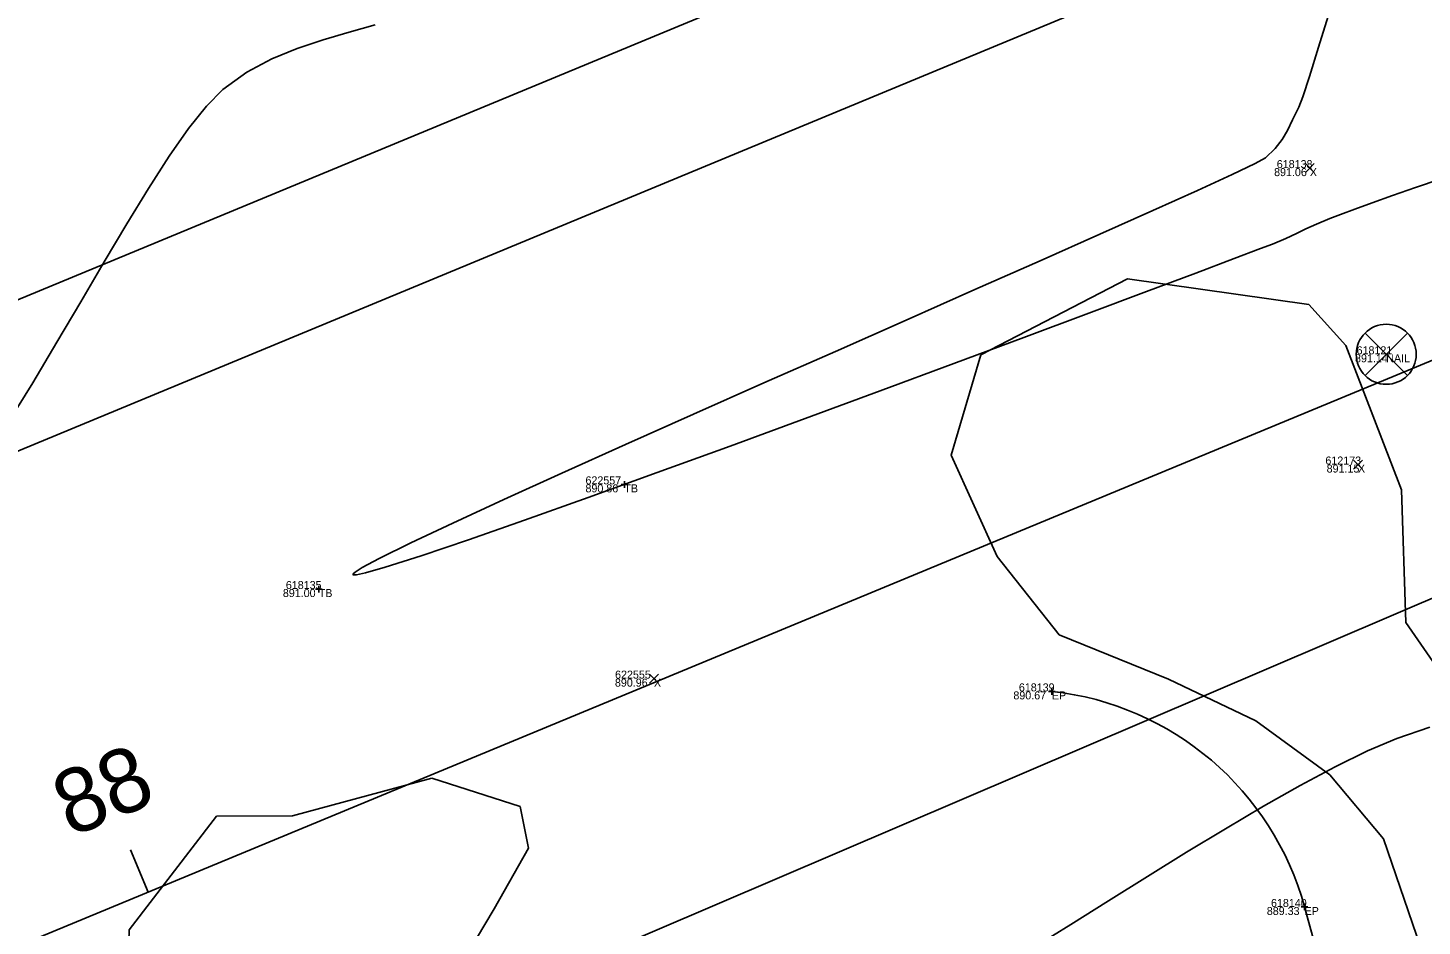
# Model space of a CAD drawing. Extents: x 1957117 to 1971063, y 701601 to 715861.
# Drawn here: x 1966285.2 to 1966346.2, y 709414.9 to 709454.2 of the extents above; entities that cross this region are included whole.
import ezdxf

# ---------------------------------------------------------------- set-up
doc = ezdxf.new("R2010")
doc.units = 0
for name, color, linetype in [('AP_X_Lights', 7, 'Continuous'), ('DT_X_Contour_Major', 7, 'Continuous'), ('DT_X_Contour_Minor', 7, 'Continuous'), ('GE_X_CL_20', 7, 'Continuous'), ('PV_P_Drive', 7, 'Continuous'), ('PV_P_Shoulder', 7, 'Continuous'), ('RS_Raster1', 7, 'Continuous'), ('RW_X_Esmt_RR', 7, 'Continuous'), ('RW_X_Fee_RW', 7, 'Continuous'), ('SC_Scratch1', 7, 'Continuous'), ('SC_Scratch2', 7, 'Continuous'), ('SC_Shading2', 7, 'Continuous'), ('SC_Shading5', 7, 'Continuous'), ('VG_X_Tree_Line_Rt', 7, 'Continuous')]:
    doc.layers.add(name, color=color, linetype=linetype)

msp = doc.modelspace()

# ---------------------------------------------------------------- linework, layer by layer
at = {"layer": 'AP_X_Lights'}
for p, q in [((1966341.057, 709447.869), (1966341.445, 709448.259)), ((1966341.057, 709448.259), (1966341.445, 709447.869)), ((1966343.163, 709434.913), (1966343.551, 709435.303)), ((1966343.163, 709435.303), (1966343.551, 709434.913)), ((1966312.367, 709425.556), (1966312.755, 709425.946)), ((1966312.367, 709425.946), (1966312.755, 709425.556))]:
    msp.add_line(p, q, dxfattribs=at)
at = {"layer": 'DT_X_Contour_Major'}
for points in [[(1966300.364, 709454.327), (1966299.227, 709453.999), (1966298.088, 709453.67), (1966296.957, 709453.298), (1966295.844, 709452.84), (1966294.758, 709452.253), (1966293.709, 709451.493), (1966292.989, 709450.774), (1966292.2, 709449.79), (1966291.352, 709448.579), (1966290.449, 709447.179), (1966289.501, 709445.628), (1966288.513, 709443.964), (1966287.494, 709442.226), (1966286.449, 709440.451), (1966285.387, 709438.678), (1966284.314, 709436.945)], [(1966300.364, 709454.327), (1966299.227, 709453.999), (1966298.088, 709453.67), (1966296.957, 709453.298), (1966295.844, 709452.84), (1966294.758, 709452.253), (1966293.709, 709451.493), (1966292.989, 709450.774), (1966292.2, 709449.79), (1966291.352, 709448.579), (1966290.449, 709447.179), (1966289.501, 709445.628), (1966288.513, 709443.964), (1966287.494, 709442.226), (1966286.449, 709440.451), (1966285.387, 709438.678), (1966284.314, 709436.945)], [(1966329.2, 709414.013), (1966330.793, 709415.005), (1966332.45, 709416.043), (1966334.146, 709417.103), (1966335.857, 709418.161), (1966337.559, 709419.193), (1966339.225, 709420.176), (1966340.833, 709421.086), (1966342.357, 709421.898), (1966343.773, 709422.588), (1966345.057, 709423.133), (1966346.495, 709423.629)], [(1966329.2, 709414.013), (1966330.793, 709415.005), (1966332.45, 709416.043), (1966334.146, 709417.103), (1966335.857, 709418.161), (1966337.559, 709419.193), (1966339.225, 709420.176), (1966340.833, 709421.086), (1966342.357, 709421.898), (1966343.773, 709422.588), (1966345.057, 709423.133), (1966346.495, 709423.629)]]:
    msp.add_lwpolyline(points, dxfattribs=at)
at = {"layer": 'DT_X_Contour_Minor'}
msp.add_lwpolyline([(1966342.129, 709454.942), (1966341.634, 709453.348), (1966341.238, 709452.073), (1966340.949, 709451.179), (1966340.776, 709450.73), (1966340.493, 709450.172), (1966340.269, 709449.714), (1966340.04, 709449.313), (1966339.742, 709448.926), (1966339.312, 709448.512), (1966338.868, 709448.266), (1966337.853, 709447.781), (1966336.336, 709447.085), (1966334.384, 709446.205), (1966332.066, 709445.172), (1966329.45, 709444.012), (1966326.605, 709442.753), (1966323.599, 709441.425), (1966320.499, 709440.056), (1966317.374, 709438.673), (1966314.293, 709437.306), (1966311.324, 709435.981), (1966308.534, 709434.729), (1966305.993, 709433.576), (1966303.768, 709432.552), (1966301.927, 709431.684), (1966300.54, 709431), (1966299.801, 709430.606), (1966299.488, 709430.408), (1966299.401, 709430.326), (1966299.396, 709430.301), (1966299.418, 709430.286), (1966299.547, 709430.289), (1966299.938, 709430.371), (1966300.805, 709430.617), (1966302.385, 709431.123), (1966304.443, 709431.82), (1966306.903, 709432.678), (1966309.684, 709433.668), (1966312.709, 709434.758), (1966315.899, 709435.918), (1966319.175, 709437.119), (1966322.46, 709438.33), (1966325.674, 709439.521), (1966328.74, 709440.661), (1966331.578, 709441.72), (1966334.111, 709442.668), (1966336.259, 709443.475), (1966337.945, 709444.111), (1966339.089, 709444.544), (1966339.614, 709444.746), (1966340.202, 709444.993), (1966340.663, 709445.204), (1966341.081, 709445.403), (1966341.542, 709445.613), (1966342.131, 709445.856), (1966342.596, 709446.035), (1966343.219, 709446.267), (1966343.985, 709446.546), (1966344.875, 709446.864), (1966345.872, 709447.213), (1966346.959, 709447.586)], dxfattribs=at)
msp.add_lwpolyline([(1966342.129, 709454.942), (1966341.634, 709453.348), (1966341.238, 709452.073), (1966340.949, 709451.179), (1966340.776, 709450.73), (1966340.493, 709450.172), (1966340.269, 709449.714), (1966340.04, 709449.313), (1966339.742, 709448.926), (1966339.312, 709448.512), (1966338.868, 709448.266), (1966337.853, 709447.781), (1966336.336, 709447.085), (1966334.384, 709446.205), (1966332.066, 709445.172), (1966329.45, 709444.012), (1966326.605, 709442.753), (1966323.599, 709441.425), (1966320.499, 709440.056), (1966317.374, 709438.673), (1966314.293, 709437.306), (1966311.324, 709435.981), (1966308.534, 709434.729), (1966305.993, 709433.576), (1966303.768, 709432.552), (1966301.927, 709431.684), (1966300.54, 709431), (1966299.801, 709430.606), (1966299.488, 709430.408), (1966299.401, 709430.326), (1966299.396, 709430.301), (1966299.418, 709430.286), (1966299.547, 709430.289), (1966299.938, 709430.371), (1966300.805, 709430.617), (1966302.385, 709431.123), (1966304.443, 709431.82), (1966306.903, 709432.678), (1966309.684, 709433.668), (1966312.709, 709434.758), (1966315.899, 709435.918), (1966319.175, 709437.119), (1966322.46, 709438.33), (1966325.674, 709439.521), (1966328.74, 709440.661), (1966331.578, 709441.72), (1966334.111, 709442.668), (1966336.259, 709443.475), (1966337.945, 709444.111), (1966339.089, 709444.544), (1966339.614, 709444.746), (1966340.202, 709444.993), (1966340.663, 709445.204), (1966341.081, 709445.403), (1966341.542, 709445.613), (1966342.131, 709445.856), (1966342.596, 709446.035), (1966343.219, 709446.267), (1966343.985, 709446.546), (1966344.875, 709446.864), (1966345.872, 709447.213), (1966346.959, 709447.586)], dxfattribs=at)
at = {"layer": 'GE_X_CL_20'}
msp.add_line((1966290.436, 709416.417), (1966289.671, 709418.265), dxfattribs=at)
msp.add_lwpolyline([(1966828.097, 709638.981), (1965844.448, 709231.801)], dxfattribs=at)
at = {"layer": 'PV_P_Drive'}
for p, q in [((1966311.121, 709434.242), (1966311.413, 709434.242)), ((1966311.267, 709434.388), (1966311.267, 709434.096)), ((1966311.267, 709434.242), (1966311.267, 709434.242)), ((1966297.901, 709429.813), (1966297.901, 709429.521)), ((1966297.755, 709429.667), (1966298.047, 709429.667)), ((1966297.901, 709429.667), (1966297.901, 709429.667)), ((1966329.823, 709425.193), (1966330.115, 709425.193)), ((1966329.969, 709425.339), (1966329.969, 709425.047)), ((1966329.969, 709425.193), (1966329.969, 709425.193)), ((1966340.876, 709415.77), (1966341.168, 709415.77)), ((1966341.022, 709415.916), (1966341.022, 709415.624)), ((1966341.022, 709415.77), (1966341.022, 709415.77))]:
    msp.add_line(p, q, dxfattribs=at)
at = {"layer": 'RW_X_Esmt_RR'}
msp.add_line((1965836.799, 709250.281), (1966820.447, 709657.46), dxfattribs=at)
msp.add_lwpolyline([(1965830.854, 709254.426), (1966814.503, 709661.605)], dxfattribs=at)
at = {"layer": 'RW_X_Fee_RW'}
msp.add_lwpolyline([(1963881.046, 707276.431), (1964172.578, 707701.964), (1964668.324, 708419.582), (1964735.207, 708501.875), (1964966.496, 708718.802), (1965107.468, 708816.338), (1965585.552, 709094.216), (1966091.861, 709326.705), (1966247.281, 709386.816), (1966633.174, 709551.737), (1966943.202, 709670.565), (1967172.032, 709812.662), (1967935.697, 710373.174), (1968346.714, 710683.963), (1968484.345, 710796.182), (1968743.632, 711067.038), (1968903.937, 711275.819), (1969041.222, 711501.316), (1969638.166, 712572.015), (1970019.077, 713196.718)], dxfattribs=at)
at = {"layer": 'SC_Scratch2'}
msp.add_lwpolyline([(1966392.829, 709375.578), (1966341.932, 709358.331), (1966342.753, 709370.914), (1966348.617, 709388.29), (1966341.022, 709415.77)], dxfattribs=at)
msp.add_arc((1966328.562, 709412.349), 12.921, 15.35473, 83.74818, dxfattribs=at)
at = {"layer": 'SC_Shading2'}
for p, q in [((1966343.668, 709440.855), (1966345.524, 709438.999)), ((1966343.668, 709438.999), (1966345.524, 709440.855))]:
    msp.add_line(p, q, dxfattribs=at)
msp.add_circle((1966344.596, 709439.927), 1.312, dxfattribs=at)
at = {"layer": 'SC_Shading5'}
for points in [[(1963589.678, 706586.994), (1963626.625, 706689.548), (1963651.76, 706746.832), (1963668.09, 706778.596), (1963682.768, 706805.402), (1963734.424, 706911.594), (1963826.849, 707116.717), (1963877.258, 707215.645), (1963964.981, 707354.472), (1964070.526, 707509.355), (1964132.574, 707601.994), (1964163.9, 707642.169), (1964191.2, 707685.167), (1964278.98, 707807.131), (1964326.11, 707874.364), (1964396.427, 707968.962), (1964508.519, 708133.679), (1964655.588, 708336.552), (1964745.319, 708429.172), (1964840.327, 708522.317), (1964988.178, 708660.245), (1965089.796, 708739.041), (1965251.743, 708835.216), (1965415.807, 708922.048), (1965866.2, 709149.38), (1966173.543, 709294.131), (1966283.627, 709338.196), (1966534.003, 709419.214), (1966689.084, 709471.266), (1967008.468, 709641.817), (1967166.677, 709750.124), (1967422.113, 709931.083), (1967818.707, 710198.831), (1968187.021, 710459.852), (1968360.589, 710592.493), (1968496.543, 710707.847), (1968606.427, 710809.378), (1968733.391, 710937.091), (1968807.28, 711025.4), (1968843.008, 711077.094), (1968863.233, 711106.099), (1968909.747, 711171.311), (1968974.133, 711279.559), (1969130.932, 711546.915), (1969247.433, 711744.686), (1969402.714, 712016.424), (1969505.287, 712191.789), (1969666.311, 712460.805), (1969771.586, 712639.896), (1969880.058, 712820.917), (1969964.994, 712955.706), (1969990.005, 713000.084), (1970030.065, 713068.479)], [(1963609.915, 706579.703), (1963646.615, 706681.572), (1963671.193, 706737.585), (1963687.092, 706768.511), (1963701.884, 706795.526), (1963753.906, 706902.469), (1963846.249, 707107.41), (1963895.973, 707204.994), (1963982.966, 707342.667), (1964088.35, 707497.312), (1964150.015, 707589.379), (1964181.502, 707629.761), (1964209.024, 707673.109), (1964296.517, 707794.674), (1964343.552, 707861.772), (1964413.958, 707956.489), (1964526.123, 708121.313), (1964672.104, 708322.686), (1964760.576, 708414.006), (1964855.195, 708506.77), (1965002.134, 708643.847), (1965101.925, 708721.226), (1965262.272, 708816.451), (1965425.685, 708902.939), (1965875.63, 709130.044), (1966182.13, 709274.398), (1966290.944, 709317.954), (1966540.737, 709398.785), (1966697.632, 709451.445), (1967019.644, 709623.399), (1967178.971, 709732.471), (1967434.35, 709913.39), (1967830.945, 710181.14), (1968199.774, 710442.525), (1968374.086, 710575.735), (1968510.806, 710691.739), (1968621.36, 710793.889), (1968749.296, 710922.58), (1968824.413, 711012.355), (1968860.678, 711064.827), (1968880.812, 711093.701), (1968927.778, 711159.547), (1968992.655, 711268.62), (1969149.476, 711536.015), (1969266.039, 711733.891), (1969421.336, 712005.657), (1969523.8, 712180.835), (1969684.812, 712449.831), (1969790.084, 712628.917), (1969898.385, 712809.653), (1969983.474, 712944.685), (1970008.657, 712989.367), (1970048.626, 713057.607)]]:
    msp.add_spline(points, degree=3, dxfattribs=at)
at = {"layer": 'VG_X_Tree_Line_Rt'}
for points in [[(1966347.051, 709409.613), (1966346.111, 709413.982), (1966344.477, 709418.748), (1966342.126, 709421.547), (1966338.897, 709423.899), (1966335.067, 709425.728), (1966330.294, 709427.663), (1966327.581, 709431.082), (1966325.559, 709435.52), (1966326.865, 709439.903), (1966333.275, 709443.225), (1966341.204, 709442.097), (1966342.832, 709440.304), (1966345.267, 709434.003), (1966345.454, 709428.198), (1966348.607, 709423.66)], [(1966302.852, 709421.406), (1966306.704, 709420.157), (1966307.07, 709418.343), (1966305.567, 709415.695), (1966304.077, 709413.17), (1966301.844, 709411.634), (1966299.536, 709410.332), (1966294.755, 709408.597), (1966289.991, 709408.136), (1966289.456, 709409.679), (1966289.607, 709414.772), (1966293.432, 709419.74), (1966296.748, 709419.76), (1966302.852, 709421.406)]]:
    msp.add_lwpolyline(points, dxfattribs=at)

# ---------------------------------------------------------------- texts
at = {"layer": 'GE_X_CL_20'}
msp.add_text('88', height=2.8, rotation=22.48703, dxfattribs=at).set_placement((1966287.044, 709418.801))
at = {"layer": 'PV_P_Shoulder'}
for s, p in [('891.06', (1966339.689, 709447.714)), ('891.14', (1966343.229, 709439.577)), ('891.15', (1966341.988, 709434.758)), ('890.86', (1966309.567, 709433.892)), ('891.00', (1966296.33, 709429.317)), ('890.96', (1966310.855, 709425.401)), ('890.67', (1966328.285, 709424.843)), ('889.33', (1966339.371, 709415.42))]:
    msp.add_text(s, height=0.35, dxfattribs=at).set_placement(p)
at = {"layer": 'RS_Raster1'}
for s, p in [('618138', (1966339.807, 709448.064)), ('618121', (1966343.298, 709439.927)), ('612173', (1966341.933, 709435.108)), ('622557', (1966309.567, 709434.242)), ('618135', (1966296.46, 709429.667)), ('622555', (1966310.861, 709425.751)), ('618139', (1966328.525, 709425.193)), ('618140', (1966339.554, 709415.77))]:
    msp.add_text(s, height=0.35, dxfattribs=at).set_placement(p)
at = {"layer": 'SC_Scratch1'}
for s, p in [('X', (1966341.251, 709447.714)), ('NAIL', (1966344.596, 709439.577)), ('X', (1966343.357, 709434.758)), ('TB', (1966311.267, 709433.892)), ('TB', (1966297.901, 709429.317)), ('X', (1966312.561, 709425.401)), ('EP', (1966329.969, 709424.843)), ('EP', (1966341.022, 709415.42))]:
    msp.add_text(s, height=0.35, dxfattribs=at).set_placement(p)

doc.saveas('drawing.dxf')
